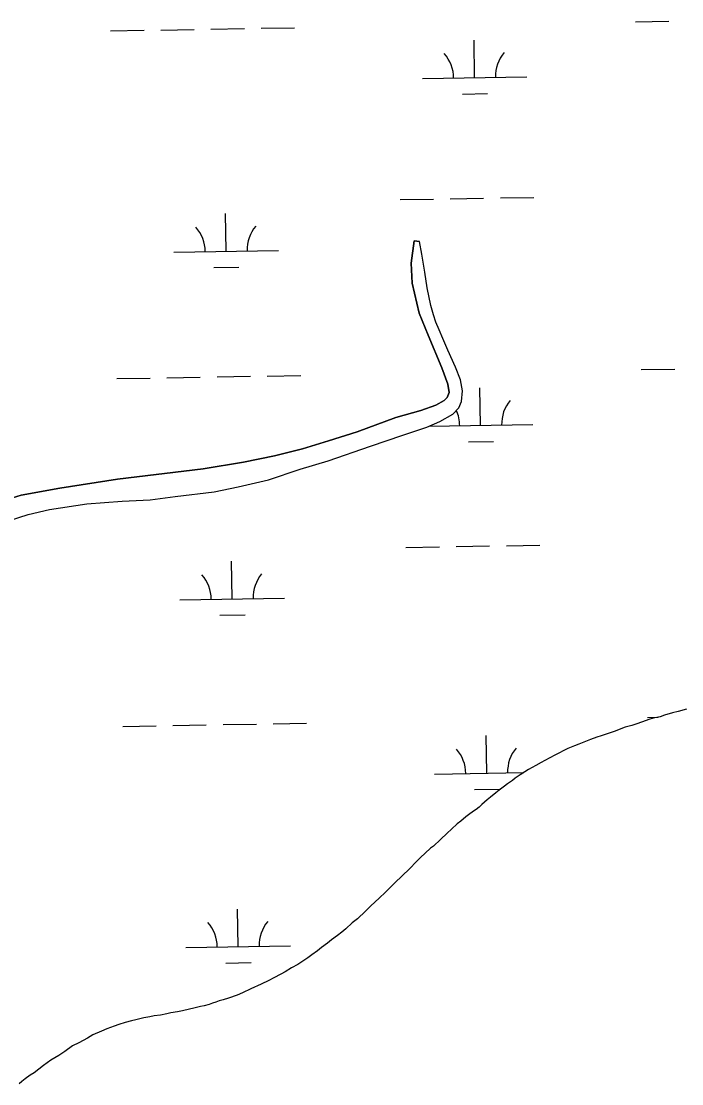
# Model space of a CAD drawing. Extents: x 3892998 to 3931244, y 278583 to 304547.
# Drawn here: x 3924203 to 3924835, y 300462 to 301478 of the extents above; entities that cross this region are included whole.
import ezdxf

# ---------------------------------------------------------------- set-up
doc = ezdxf.new("R2010")
doc.units = 0
doc.layers.add('V-TOPO-SHOR', color=7, linetype='Continuous')
doc.layers.add('V-WETL-SWMP', color=7, linetype='Continuous')

msp = doc.modelspace()

# ---------------------------------------------------------------- linework, layer by layer
at = {"layer": 'V-TOPO-SHOR'}
for points in [[(3924169.3, 301014.9), (3924203.1, 301025.1), (3924239.8, 301031.9), (3924295, 301040.5), (3924376.9, 301050.3), (3924415.5, 301056.8), (3924445.2, 301062.8), (3924471.9, 301069.4), (3924496.9, 301077), (3924524.2, 301085.8), (3924561.4, 301099.3), (3924585.2, 301106.2), (3924599.5, 301111.2), (3924607.4, 301115.6), (3924610.5, 301118.7), (3924612.2, 301123.4), (3924611, 301131.4), (3924605.4, 301147), (3924592.3, 301178.3), (3924583.5, 301199.3), (3924576.8, 301227.8), (3924576, 301246.9), (3924578.7, 301268.3), (3924583.8, 301267.9)], [(3924182.8, 300997.9), (3924209.7, 301006.7), (3924230.2, 301011.4), (3924265.8, 301016.9), (3924299.6, 301019.4), (3924326.2, 301020.8), (3924350.4, 301023.8), (3924387.6, 301028.4), (3924410.6, 301033.2), (3924439.4, 301039.8), (3924469.9, 301050), (3924496.7, 301058.1), (3924537.2, 301071.9), (3924568, 301082.6), (3924590.8, 301090.1), (3924603.4, 301095.6), (3924615.8, 301102.7), (3924621.5, 301108.6), (3924624.2, 301114.7), (3924625, 301125), (3924623.1, 301135.3), (3924618.5, 301147.6), (3924611.2, 301163.8), (3924606.4, 301175.1), (3924602.8, 301183.2), (3924599.7, 301190.7), (3924597.2, 301197.7), (3924594.7, 301206.4), (3924591.4, 301223.6), (3924589, 301238.5), (3924586.3, 301255.7), (3924583.8, 301267.9)], [(3924839.3, 300820.4), (3924831.2, 300818.3), (3924826, 300816.8), (3924818.2, 300814.7), (3924814, 300813.2), (3924807.5, 300811.8), (3924803.3, 300810.6), (3924797.1, 300808.2), (3924790.9, 300806), (3924787, 300804.9), (3924780.5, 300803.1), (3924776.6, 300801.6), (3924771.1, 300799.4), (3924763.3, 300796.7), (3924757.8, 300794.9), (3924753.5, 300793.7), (3924747.4, 300791.3), (3924742.8, 300789.5), (3924736.3, 300787.1), (3924732.1, 300785.2), (3924725.9, 300782.8), (3924722, 300781), (3924717.1, 300778.2), (3924713.5, 300776.3), (3924708.6, 300773.9), (3924703.7, 300771.4), (3924700.4, 300769.5), (3924695.2, 300766.4), (3924688.3, 300762.7), (3924684.7, 300760.6), (3924680.1, 300757.5), (3924675.5, 300754.4), (3924672.9, 300752.2), (3924668, 300749.1), (3924665.1, 300746.9), (3924660.1, 300743.1), (3924656.8, 300740.3), (3924651.9, 300736.2), (3924648.6, 300733.7), (3924643.7, 300729.3), (3924641, 300726.8), (3924638.1, 300724.6), (3924635.5, 300722.8), (3924630.9, 300719.3), (3924628.2, 300717.5), (3924623.6, 300713.4), (3924620, 300710.6), (3924614.4, 300705.5), (3924610.5, 300701.8), (3924603.9, 300695.8), (3924597.3, 300689.5), (3924594.6, 300687.6), (3924584.7, 300678.2), (3924581.8, 300675.4), (3924573.8, 300667.2), (3924567.9, 300661.5), (3924559.6, 300653.7), (3924551.1, 300645.2), (3924545.8, 300640.1), (3924537.2, 300632)], [(3924537.2, 300632), (3924532.3, 300627.2), (3924524.7, 300620), (3924519.7, 300615.9), (3924513.5, 300610.3), (3924509.5, 300607.2), (3924505.6, 300604), (3924499.7, 300599.7), (3924496.1, 300596.5), (3924490.2, 300592.5), (3924486.5, 300589.3), (3924481, 300585.3), (3924477, 300582.5), (3924471.5, 300578.7), (3924467.5, 300576.3), (3924461.6, 300572.9), (3924455.4, 300569.1), (3924451.2, 300567), (3924444.6, 300563.3), (3924439.8, 300560.8), (3924432.6, 300557.4), (3924422.5, 300552.8), (3924414.6, 300549.2), (3924409.4, 300547), (3924401.3, 300544), (3924396.1, 300542.5), (3924392.2, 300541.3), (3924389, 300540.1), (3924386, 300539.2), (3924382.8, 300538), (3924377.9, 300536.8), (3924374.4, 300536), (3924368.2, 300534.5), (3924364, 300533.3), (3924357.2, 300531.9), (3924352.6, 300531), (3924346.2, 300529.9), (3924342.3, 300529), (3924336.1, 300527.8), (3924330.3, 300527), (3924326.1, 300526.2), (3924320.3, 300525.3), (3924316.4, 300524.1), (3924312.5, 300523.3), (3924308.6, 300522.4), (3924302.4, 300520.6), (3924296.3, 300518.8), (3924292, 300517.3), (3924284.9, 300514.6), (3924279.7, 300512.4), (3924271.5, 300508.8), (3924266.3, 300505.7), (3924258.1, 300501.4), (3924252.2, 300498.3), (3924244.7, 300493), (3924239.1, 300489.2), (3924231.3, 300484.6), (3924224.4, 300479.6), (3924219.8, 300476.2), (3924215.5, 300472.7), (3924211.6, 300470.2), (3924206.7, 300466.8), (3924203.7, 300464.3), (3924201.1, 300462.1)]]:
    msp.add_lwpolyline(points, dxfattribs=at)
at = {"layer": 'V-WETL-SWMP'}
for p, q in [((3924790.4, 301477.9), (3924822.4, 301478.4)), ((3924288.5, 301469.2), (3924320.5, 301469.8)), ((3924336.5, 301470), (3924368.5, 301470.6)), ((3924384.5, 301470.9), (3924416.5, 301471.4)), ((3924432.5, 301471.7), (3924464.5, 301472.3)), ((3924636.7, 301424.5), (3924636.1, 301460.5)), ((3924586.7, 301423.6), (3924686.7, 301425.3)), ((3924625, 301408.8), (3924648.9, 301409.3)), ((3924565.3, 301307.8), (3924597.3, 301308.4)), ((3924613.3, 301308.6), (3924645.3, 301309.2)), ((3924661.3, 301309.5), (3924693.3, 301310)), ((3924399, 301258.5), (3924398.4, 301294.5)), ((3924578.7, 301268.3), (3924576, 301246.9)), ((3924583.8, 301267.9), (3924578.7, 301268.3)), ((3924586.3, 301255.7), (3924583.8, 301267.9)), ((3924349.1, 301257.6), (3924449, 301259.3)), ((3924589, 301238.5), (3924586.3, 301255.7)), ((3924387.3, 301242.8), (3924411.3, 301243.3)), ((3924576, 301246.9), (3924576.8, 301227.8)), ((3924591.4, 301223.6), (3924589, 301238.5)), ((3924576.8, 301227.8), (3924583.5, 301199.3)), ((3924594.7, 301206.4), (3924591.4, 301223.6)), ((3924597.2, 301197.7), (3924594.7, 301206.4)), ((3924583.5, 301199.3), (3924592.3, 301178.3)), ((3924599.7, 301190.7), (3924597.2, 301197.7)), ((3924602.8, 301183.2), (3924599.7, 301190.7)), ((3924606.4, 301175.1), (3924602.8, 301183.2)), ((3924592.3, 301178.3), (3924605.4, 301147)), ((3924611.2, 301163.8), (3924606.4, 301175.1)), ((3924618.5, 301147.6), (3924611.2, 301163.8)), ((3924438.3, 301139.1), (3924470.3, 301139.6)), ((3924605.4, 301147), (3924611, 301131.4)), ((3924623.1, 301135.3), (3924618.5, 301147.6)), ((3924796.1, 301145.3), (3924828.1, 301145.8)), ((3924294.3, 301136.6), (3924326.3, 301137.1)), ((3924342.3, 301137.4), (3924374.3, 301138)), ((3924390.3, 301138.2), (3924422.3, 301138.8)), ((3924611, 301131.4), (3924612.2, 301123.4)), ((3924625, 301125), (3924623.1, 301135.3)), ((3924612.2, 301123.4), (3924610.5, 301118.7)), ((3924624.2, 301114.7), (3924625, 301125)), ((3924642.4, 301091.9), (3924641.8, 301127.9)), ((3924599.5, 301111.2), (3924585.2, 301106.2)), ((3924607.4, 301115.6), (3924599.5, 301111.2)), ((3924610.5, 301118.7), (3924607.4, 301115.6)), ((3924621.5, 301108.6), (3924624.2, 301114.7)), ((3924561.4, 301099.3), (3924524.2, 301085.8)), ((3924585.2, 301106.2), (3924561.4, 301099.3)), ((3924603.4, 301095.6), (3924615.8, 301102.7)), ((3924615.8, 301102.7), (3924621.5, 301108.6)), ((3924568, 301082.6), (3924590.8, 301090.1)), ((3924590.8, 301090.1), (3924603.4, 301095.6)), ((3924592.8, 301091), (3924692.4, 301092.7)), ((3924524.2, 301085.8), (3924496.9, 301077)), ((3924537.2, 301071.9), (3924568, 301082.6)), ((3924471.9, 301069.4), (3924445.2, 301062.8)), ((3924496.9, 301077), (3924471.9, 301069.4)), ((3924496.7, 301058.1), (3924537.2, 301071.9)), ((3924630.7, 301076.2), (3924654.7, 301076.6)), ((3924445.2, 301062.8), (3924415.5, 301056.8)), ((3924376.9, 301050.3), (3924295, 301040.5)), ((3924415.5, 301056.8), (3924376.9, 301050.3)), ((3924439.4, 301039.8), (3924469.9, 301050)), ((3924469.9, 301050), (3924496.7, 301058.1)), ((3924295, 301040.5), (3924239.8, 301031.9)), ((3924410.6, 301033.2), (3924439.4, 301039.8)), ((3924239.8, 301031.9), (3924203.1, 301025.1)), ((3924350.4, 301023.8), (3924387.6, 301028.4)), ((3924387.6, 301028.4), (3924410.6, 301033.2)), ((3924203.1, 301025.1), (3924169.3, 301014.9)), ((3924265.8, 301016.9), (3924299.6, 301019.4)), ((3924299.6, 301019.4), (3924326.2, 301020.8)), ((3924326.2, 301020.8), (3924350.4, 301023.8)), ((3924209.7, 301006.7), (3924230.2, 301011.4)), ((3924230.2, 301011.4), (3924265.8, 301016.9)), ((3924182.8, 300997.9), (3924209.7, 301006.7)), ((3924667, 300976.8), (3924699, 300977.4)), ((3924571, 300975.2), (3924603, 300975.7)), ((3924619, 300976), (3924651, 300976.6)), ((3924404.8, 300925.9), (3924404.2, 300961.9)), ((3924354.8, 300925), (3924454.8, 300926.7)), ((3924393.1, 300910.2), (3924417.1, 300910.6)), ((3924818.2, 300814.7), (3924814, 300813.2)), ((3924826, 300816.8), (3924818.2, 300814.7)), ((3924831.2, 300818.3), (3924826, 300816.8)), ((3924839.3, 300820.4), (3924831.2, 300818.3)), ((3924300.1, 300804), (3924332.1, 300804.5)), ((3924348.1, 300804.8), (3924380, 300805.3)), ((3924396, 300805.6), (3924428, 300806.2)), ((3924444, 300806.4), (3924476, 300807)), ((3924787, 300804.9), (3924780.5, 300803.1)), ((3924790.9, 300806), (3924787, 300804.9)), ((3924797.1, 300808.2), (3924790.9, 300806)), ((3924803.3, 300810.6), (3924797.1, 300808.2)), ((3924801.9, 300812.6), (3924812.1, 300812.8)), ((3924807.5, 300811.8), (3924803.3, 300810.6)), ((3924814, 300813.2), (3924807.5, 300811.8)), ((3924648.2, 300759.2), (3924647.6, 300795.2)), ((3924757.8, 300794.9), (3924753.5, 300793.7)), ((3924763.3, 300796.7), (3924757.8, 300794.9)), ((3924771.1, 300799.4), (3924763.3, 300796.7)), ((3924776.6, 300801.6), (3924771.1, 300799.4)), ((3924780.5, 300803.1), (3924776.6, 300801.6)), ((3924732.1, 300785.2), (3924725.9, 300782.8)), ((3924736.3, 300787.1), (3924732.1, 300785.2)), ((3924742.8, 300789.5), (3924736.3, 300787.1)), ((3924747.4, 300791.3), (3924742.8, 300789.5)), ((3924753.5, 300793.7), (3924747.4, 300791.3)), ((3924708.6, 300773.9), (3924703.7, 300771.4)), ((3924713.5, 300776.3), (3924708.6, 300773.9)), ((3924717.1, 300778.2), (3924713.5, 300776.3)), ((3924722, 300781), (3924717.1, 300778.2)), ((3924725.9, 300782.8), (3924722, 300781)), ((3924695.2, 300766.4), (3924688.3, 300762.7)), ((3924700.4, 300769.5), (3924695.2, 300766.4)), ((3924703.7, 300771.4), (3924700.4, 300769.5)), ((3924598.2, 300758.4), (3924683.6, 300759.8)), ((3924675.5, 300754.4), (3924672.9, 300752.2)), ((3924680.1, 300757.5), (3924675.5, 300754.4)), ((3924684.7, 300760.6), (3924680.1, 300757.5)), ((3924688.3, 300762.7), (3924684.7, 300760.6)), ((3924636.5, 300743.6), (3924660.5, 300744)), ((3924665.1, 300746.9), (3924660.1, 300743.1)), ((3924668, 300749.1), (3924665.1, 300746.9)), ((3924672.9, 300752.2), (3924668, 300749.1)), ((3924648.6, 300733.7), (3924643.7, 300729.3)), ((3924651.9, 300736.2), (3924648.6, 300733.7)), ((3924656.8, 300740.3), (3924651.9, 300736.2)), ((3924660.1, 300743.1), (3924656.8, 300740.3)), ((3924638.1, 300724.6), (3924635.5, 300722.8)), ((3924641, 300726.8), (3924638.1, 300724.6)), ((3924643.7, 300729.3), (3924641, 300726.8)), ((3924623.6, 300713.4), (3924620, 300710.6)), ((3924628.2, 300717.5), (3924623.6, 300713.4)), ((3924630.9, 300719.3), (3924628.2, 300717.5)), ((3924635.5, 300722.8), (3924630.9, 300719.3)), ((3924614.4, 300705.5), (3924610.5, 300701.8)), ((3924620, 300710.6), (3924614.4, 300705.5)), ((3924603.9, 300695.8), (3924597.3, 300689.5)), ((3924610.5, 300701.8), (3924603.9, 300695.8)), ((3924594.6, 300687.6), (3924584.7, 300678.2)), ((3924597.3, 300689.5), (3924594.6, 300687.6)), ((3924581.8, 300675.4), (3924573.8, 300667.2)), ((3924584.7, 300678.2), (3924581.8, 300675.4)), ((3924573.8, 300667.2), (3924567.9, 300661.5)), ((3924559.7, 300653.7), (3924551.1, 300645.2)), ((3924567.9, 300661.5), (3924559.7, 300653.7)), ((3924551.1, 300645.2), (3924545.8, 300640.1)), ((3924537.2, 300632), (3924532.3, 300627.2)), ((3924545.8, 300640.1), (3924537.2, 300632)), ((3924410.6, 300593.2), (3924409.9, 300629.2)), ((3924532.3, 300627.2), (3924524.7, 300620)), ((3924519.7, 300615.9), (3924513.5, 300610.3)), ((3924524.7, 300620), (3924519.7, 300615.9)), ((3924505.6, 300604), (3924499.7, 300599.7)), ((3924509.5, 300607.2), (3924505.6, 300604)), ((3924513.5, 300610.3), (3924509.5, 300607.2)), ((3924360.6, 300592.4), (3924460.6, 300594.1)), ((3924490.2, 300592.5), (3924486.5, 300589.3)), ((3924496.1, 300596.5), (3924490.2, 300592.5)), ((3924499.7, 300599.7), (3924496.1, 300596.5)), ((3924477, 300582.5), (3924471.5, 300578.7)), ((3924481, 300585.3), (3924477, 300582.5)), ((3924486.5, 300589.3), (3924481, 300585.3)), ((3924398.8, 300577.6), (3924422.8, 300578)), ((3924461.6, 300572.9), (3924455.4, 300569.1)), ((3924467.5, 300576.3), (3924461.6, 300572.9)), ((3924471.5, 300578.7), (3924467.5, 300576.3)), ((3924439.8, 300560.8), (3924432.6, 300557.4)), ((3924444.6, 300563.3), (3924439.8, 300560.8)), ((3924451.2, 300567), (3924444.6, 300563.3)), ((3924455.4, 300569.1), (3924451.2, 300567)), ((3924422.5, 300552.8), (3924414.7, 300549.2)), ((3924432.6, 300557.4), (3924422.5, 300552.8)), ((3924389, 300540.1), (3924386, 300539.2)), ((3924392.2, 300541.3), (3924389, 300540.1)), ((3924396.1, 300542.5), (3924392.2, 300541.3)), ((3924401.3, 300544), (3924396.1, 300542.5)), ((3924409.4, 300547), (3924401.3, 300544)), ((3924414.7, 300549.2), (3924409.4, 300547)), ((3924346.2, 300529.9), (3924342.3, 300529)), ((3924352.6, 300531), (3924346.2, 300529.9)), ((3924357.2, 300531.9), (3924352.6, 300531)), ((3924364, 300533.3), (3924357.2, 300531.9)), ((3924368.2, 300534.5), (3924364, 300533.3)), ((3924374.4, 300536), (3924368.2, 300534.5)), ((3924377.9, 300536.8), (3924374.4, 300536)), ((3924382.8, 300538), (3924377.9, 300536.8)), ((3924386, 300539.2), (3924382.8, 300538)), ((3924302.4, 300520.6), (3924296.3, 300518.8)), ((3924308.6, 300522.4), (3924302.4, 300520.6)), ((3924312.5, 300523.3), (3924308.6, 300522.4)), ((3924316.4, 300524.1), (3924312.5, 300523.3)), ((3924320.3, 300525.3), (3924316.4, 300524.1)), ((3924326.1, 300526.2), (3924320.3, 300525.3)), ((3924330.3, 300527), (3924326.1, 300526.2)), ((3924336.1, 300527.8), (3924330.3, 300527)), ((3924342.3, 300529), (3924336.1, 300527.8)), ((3924279.7, 300512.4), (3924271.5, 300508.8)), ((3924284.9, 300514.6), (3924279.7, 300512.4)), ((3924292, 300517.3), (3924284.9, 300514.6)), ((3924296.3, 300518.8), (3924292, 300517.3)), ((3924258.1, 300501.4), (3924252.2, 300498.3)), ((3924266.3, 300505.7), (3924258.1, 300501.4)), ((3924271.5, 300508.8), (3924266.3, 300505.7)), ((3924239.1, 300489.2), (3924231.3, 300484.6)), ((3924244.7, 300493), (3924239.1, 300489.2)), ((3924252.2, 300498.3), (3924244.7, 300493)), ((3924224.4, 300479.6), (3924219.8, 300476.2)), ((3924231.3, 300484.6), (3924224.4, 300479.6)), ((3924211.6, 300470.2), (3924206.7, 300466.8)), ((3924215.5, 300472.7), (3924211.6, 300470.2)), ((3924219.8, 300476.2), (3924215.5, 300472.7)), ((3924203.7, 300464.3), (3924201.1, 300462.1)), ((3924206.7, 300466.8), (3924203.7, 300464.3))]:
    msp.add_line(p, q, dxfattribs=at)
for centre, start, end in [((3924581.4, 301424), 0.2199, 41.7635), ((3924691.9, 301425.9), 140.2199, 181.7635), ((3924454.3, 301259.9), 140.2199, 181.7635), ((3924343.8, 301258), 0.2199, 41.7635), ((3924697.7, 301093.3), 140.2199, 181.7635), ((3924587.2, 301091.4), 0.2199, 24.8623), ((3924349.6, 300925.4), 0.2199, 41.7635), ((3924460, 300927.3), 140.2199, 181.7635), ((3924593, 300758.8), 0.2199, 41.7635), ((3924703.4, 300760.7), 140.2199, 181.7635), ((3924355.3, 300592.8), 0.2199, 41.7635), ((3924465.8, 300594.7), 140.2199, 181.7635)]:
    msp.add_arc(centre, 35.2, start, end, dxfattribs=at)

doc.saveas('drawing.dxf')
